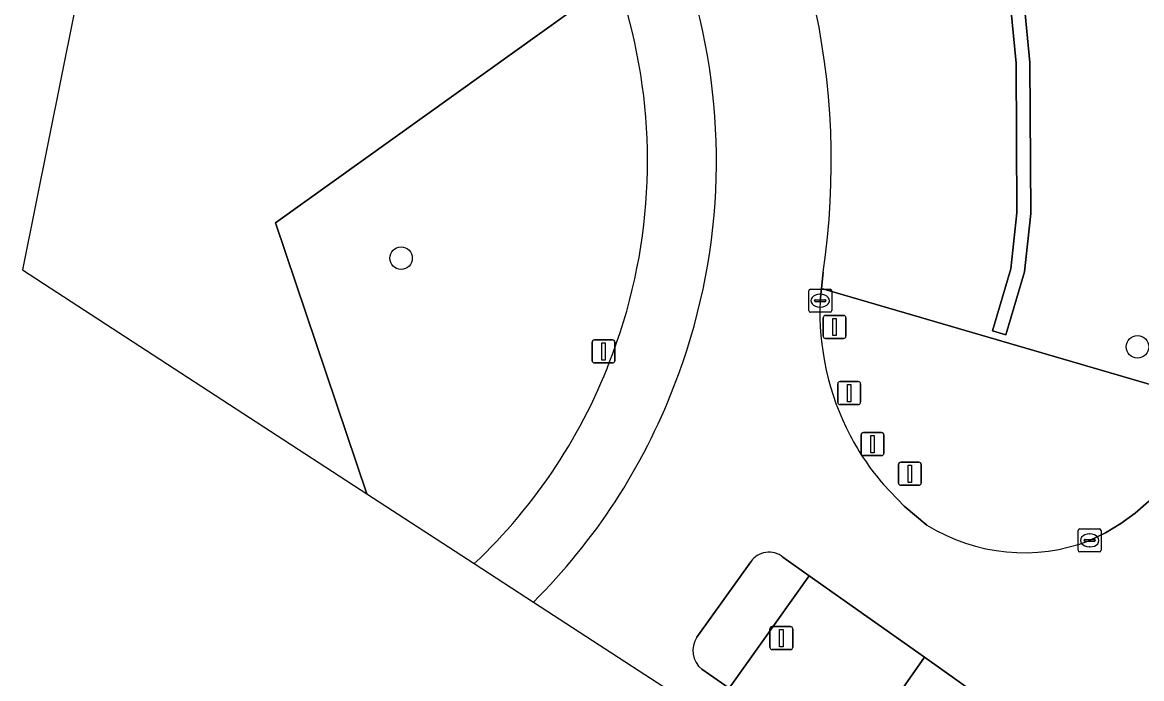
# Model space of a CAD drawing. Extents: x 162510 to 163918, y 388494 to 389774.
# Drawn here: x 162510.27 to 162558.89, y 388618.36 to 388646.87 of the extents above; entities that cross this region are included whole.
import ezdxf

# ---------------------------------------------------------------- set-up
doc = ezdxf.new("R2010")
doc.units = 0
for name, color, linetype in [('IMGEO_Afsluitpaal', 7, 'Continuous'), ('IMGEO_Berm_groen', 7, 'Continuous'), ('IMGEO_Boom', 7, 'Continuous'), ('IMGEO_Groenvoorziening', 7, 'Continuous'), ('IMGEO_Haag', 7, 'Continuous'), ('IMGEO_Kolk', 7, 'Continuous'), ('IMGEO_Lichtmast', 7, 'Continuous'), ('IMGEO_Rijbaan_regionaal_gesloten', 7, 'Continuous'), ('IMGEO_Verkeersbordpaal', 7, 'Continuous'), ('IMGEO_Verkeerseiland_open', 7, 'Continuous')]:
    doc.layers.add(name, color=color, linetype=linetype)

msp = doc.modelspace()

# ---------------------------------------------------------------- linework, layer by layer
at = {"layer": 'IMGEO_Afsluitpaal'}
for p, q in [((162545.156, 388634.134), (162545.946, 388634.134)), ((162545.946, 388634.134), (162545.156, 388634.134)), ((162545.056, 388633.234), (162545.056, 388634.034)), ((162545.056, 388634.034), (162545.056, 388633.234)), ((162546.046, 388634.034), (162546.046, 388633.234)), ((162546.046, 388633.234), (162546.046, 388634.034)), ((162545.946, 388633.134), (162545.156, 388633.134)), ((162545.156, 388633.134), (162545.946, 388633.134)), ((162545.787, 388631.262), (162546.577, 388631.262)), ((162546.577, 388631.262), (162545.787, 388631.262)), ((162545.687, 388630.362), (162545.687, 388631.162)), ((162545.687, 388631.162), (162545.687, 388630.362)), ((162546.677, 388631.162), (162546.677, 388630.362)), ((162546.677, 388630.362), (162546.677, 388631.162)), ((162546.577, 388630.262), (162545.787, 388630.262)), ((162545.787, 388630.262), (162546.577, 388630.262)), ((162546.701, 388628.144), (162546.701, 388628.944)), ((162546.701, 388628.944), (162546.701, 388628.144)), ((162546.801, 388629.044), (162547.591, 388629.044)), ((162547.591, 388629.044), (162546.801, 388629.044)), ((162547.691, 388628.944), (162547.691, 388628.144)), ((162547.691, 388628.144), (162547.691, 388628.944)), ((162547.591, 388628.044), (162546.801, 388628.044)), ((162546.801, 388628.044), (162547.591, 388628.044))]:
    msp.add_line(p, q, dxfattribs=at)
for points in [[(162545.476, 388634.009), (162545.626, 388634.009), (162545.626, 388633.259), (162545.476, 388633.259), (162545.476, 388634.009)], [(162546.107, 388631.137), (162546.257, 388631.137), (162546.257, 388630.387), (162546.107, 388630.387), (162546.107, 388631.137)], [(162547.121, 388628.919), (162547.271, 388628.919), (162547.271, 388628.169), (162547.121, 388628.169), (162547.121, 388628.919)]]:
    msp.add_lwpolyline(points, dxfattribs=at)
for centre, start, end in [((162545.156, 388634.034), 90, 180), ((162545.156, 388634.034), 90, 180), ((162545.946, 388634.034), 0, 90), ((162545.946, 388634.034), 360, 90), ((162545.156, 388633.234), 180, 270), ((162545.156, 388633.234), 180, 270), ((162545.946, 388633.234), 270, 0), ((162545.946, 388633.234), 270, 0), ((162545.787, 388631.162), 90, 180), ((162545.787, 388631.162), 90, 180), ((162546.577, 388631.162), 0, 90), ((162546.577, 388631.162), 360, 90), ((162545.787, 388630.362), 180, 270), ((162545.787, 388630.362), 180, 270), ((162546.577, 388630.362), 270, 0), ((162546.577, 388630.362), 270, 0), ((162546.801, 388628.944), 90, 180), ((162546.801, 388628.944), 90, 180), ((162547.591, 388628.944), 0, 90), ((162547.591, 388628.944), 360, 90), ((162546.801, 388628.144), 180, 270), ((162546.801, 388628.144), 180, 270), ((162547.591, 388628.144), 270, 0), ((162547.591, 388628.144), 270, 0)]:
    msp.add_arc(centre, 0.1, start, end, dxfattribs=at)
at = {"layer": 'IMGEO_Berm_groen'}
for points in [[(162552.441, 388651.546), (162548.78, 388660.409), (162546.112, 388666.106), (162546.656, 388666.36), (162549.33, 388660.651), (162553.011, 388651.737), (162553.629, 388649.369), (162554.035, 388645.12), (162554.068, 388638.563), (162553.795, 388636.036), (162552.983, 388633.292), (162552.407, 388633.463), (162553.205, 388636.155), (162553.468, 388638.594), (162553.435, 388645.09), (162553.036, 388649.264)], [(162549.455, 388619.285), (162544.453, 388622.824), (162540.969, 388617.944), (162542.492, 388616.88), (162544.333, 388615.655), (162546.077, 388614.46)]]:
    msp.add_lwpolyline(points, close=True, dxfattribs=at)
for points in [[(162516.019, 388664.702), (162514.748, 388658.385), (162518.321, 388647.3), (162534.105, 388647.349), (162521.267, 388638.156), (162525.236, 388626.387), (162529.901, 388623.355)], [(162545.051, 388636.01), (162544.978, 388635.304), (162562.39, 388630.22)], [(162562.39, 388630.22), (162544.978, 388635.304), (162544.924, 388634.776)], [(162556.63, 388624.36), (162557.322, 388624.697), (162557.981, 388625.095), (162558.602, 388625.55), (162559.18, 388626.059), (162559.71, 388626.617), (162560.118, 388627.124), (162562.39, 388630.22)], [(162547.673, 388626.788), (162548.568, 388625.855), (162549.562, 388625.028)]]:
    msp.add_lwpolyline(points, dxfattribs=at)
for centre, radius, start, end in [((162513.409, 388640.859), 24.015, 339.5855, 51.6793), ((162513.001, 388640.804), 32.406, 351.4923, 34.6967), ((162556.407, 388634.258), 11.494, 177.4183, 207.6393), ((162513.532, 388640.688), 23.84, 313.3623, 339.8677), ((162556.363, 388634.237), 11.446, 207.6487, 220.6052), ((162553.766, 388631.783), 7.957, 238.1044, 291.0975)]:
    msp.add_arc(centre, radius, start, end, dxfattribs=at)
at = {"layer": 'IMGEO_Boom'}
for centre in [(162526.718, 388636.627), (162558.707, 388632.769)]:
    msp.add_circle(centre, 0.489, dxfattribs=at)
at = {"layer": 'IMGEO_Groenvoorziening'}
for points in [[(162553.795, 388636.036), (162554.068, 388638.563), (162554.035, 388645.12), (162553.629, 388649.369), (162553.011, 388651.737), (162549.33, 388660.651), (162546.656, 388666.36), (162546.112, 388666.106), (162548.78, 388660.409), (162552.441, 388651.546), (162553.036, 388649.264), (162553.435, 388645.09), (162553.468, 388638.594), (162553.205, 388636.155), (162552.407, 388633.463), (162552.983, 388633.292)], [(162514.748, 388658.385), (162510.27, 388636.115), (162525.236, 388626.387), (162521.267, 388638.156), (162534.105, 388647.349), (162518.321, 388647.3)]]:
    msp.add_lwpolyline(points, close=True, dxfattribs=at)
at = {"layer": 'IMGEO_Haag'}
msp.add_lwpolyline([(162553.795, 388636.036), (162554.068, 388638.563), (162554.035, 388645.12), (162553.629, 388649.369), (162553.011, 388651.737), (162549.33, 388660.651), (162546.656, 388666.36), (162546.112, 388666.106), (162548.78, 388660.409), (162552.441, 388651.546), (162553.036, 388649.264), (162553.435, 388645.09), (162553.468, 388638.594), (162553.205, 388636.155), (162552.407, 388633.463), (162552.983, 388633.292)], close=True, dxfattribs=at)
at = {"layer": 'IMGEO_Kolk'}
for p, q in [((162544.425, 388634.35), (162544.425, 388635.202)), ((162544.5, 388635.276), (162545.352, 388635.276)), ((162545.426, 388635.202), (162545.426, 388634.35)), ((162544.684, 388634.77), (162544.684, 388634.782)), ((162545.122, 388634.733), (162544.724, 388634.733)), ((162544.727, 388634.819), (162545.125, 388634.819)), ((162544.913, 388635.056), (162544.938, 388635.056)), ((162545.168, 388634.782), (162545.168, 388634.77)), ((162545.352, 388634.276), (162544.5, 388634.276)), ((162544.936, 388634.496), (162544.911, 388634.496)), ((162556.204, 388624.861), (162557.056, 388624.861)), ((162556.129, 388623.935), (162556.129, 388624.787)), ((162556.388, 388624.355), (162556.388, 388624.367)), ((162556.431, 388624.404), (162556.829, 388624.404)), ((162556.617, 388624.641), (162556.642, 388624.641)), ((162556.872, 388624.367), (162556.872, 388624.355)), ((162557.13, 388624.787), (162557.13, 388623.935)), ((162556.826, 388624.318), (162556.428, 388624.318)), ((162556.64, 388624.081), (162556.615, 388624.081)), ((162557.056, 388623.861), (162556.204, 388623.861))]:
    msp.add_line(p, q, dxfattribs=at)
for points in [[(162544.425, 388634.35), (162544.425, 388635.202)], [(162544.5, 388635.276), (162545.352, 388635.276)], [(162545.426, 388635.202), (162545.426, 388634.35)], [(162545.352, 388634.276), (162544.5, 388634.276)], [(162556.204, 388624.861), (162557.056, 388624.861)], [(162556.129, 388623.935), (162556.129, 388624.787)], [(162557.13, 388624.787), (162557.13, 388623.935)], [(162557.056, 388623.861), (162556.204, 388623.861)]]:
    msp.add_lwpolyline(points, dxfattribs=at)
for centre, radius, start, end in [((162544.502, 388635.2), 0.0765, 91.552, 178.448), ((162544.502, 388635.2), 0.0765, 91.552, 178.448), ((162545.35, 388635.2), 0.0765, 1.552, 88.448), ((162545.35, 388635.2), 0.0765, 1.552, 88.448), ((162544.724, 388634.779), 0.0403, 85.8775, 175.7526), ((162544.721, 388634.769), 0.0366, 178.938, 274.7102), ((162545.125, 388634.776), 0.043, 264.8664, 352.4533), ((162545.129, 388634.781), 0.0386, 1.7309, 96.639), ((162544.502, 388634.352), 0.0765, 181.552, 268.448), ((162544.502, 388634.352), 0.0765, 181.552, 268.448), ((162545.35, 388634.352), 0.0765, 271.552, 358.448), ((162545.35, 388634.352), 0.0765, 271.552, 358.448), ((162556.206, 388624.785), 0.0765, 91.552, 178.448), ((162556.206, 388624.785), 0.0765, 91.552, 178.448), ((162557.054, 388624.785), 0.0765, 1.552, 88.448), ((162557.054, 388624.785), 0.0765, 1.552, 88.448), ((162556.428, 388624.364), 0.0403, 85.8775, 175.7526), ((162556.833, 388624.366), 0.0386, 1.7309, 96.639), ((162556.206, 388623.937), 0.0765, 181.552, 268.448), ((162556.206, 388623.937), 0.0765, 181.552, 268.448), ((162556.425, 388624.354), 0.0366, 178.938, 274.7102), ((162556.829, 388624.361), 0.043, 264.8664, 352.4533), ((162557.054, 388623.937), 0.0765, 271.552, 358.448), ((162557.054, 388623.937), 0.0765, 271.552, 358.448)]:
    msp.add_arc(centre, radius, start, end, dxfattribs=at)
for centre, major_axis, ratio, start_param, end_param in [((162544.912, 388634.776), (-0.387, 0.002), 0.722429, 4.712389, 7.853982), ((162544.937, 388634.776), (-0.39, 0.002), 0.717154, 1.570796, 4.712389), ((162556.616, 388624.361), (-0.387, 0.002), 0.722429, 4.712389, 7.853982), ((162556.641, 388624.361), (-0.39, 0.002), 0.717154, 1.570796, 4.712389)]:
    msp.add_ellipse(centre, major_axis=major_axis, ratio=ratio, start_param=start_param, end_param=end_param, dxfattribs=at)
at = {"layer": 'IMGEO_Lichtmast'}
for p, q in [((162542.741, 388619.717), (162542.741, 388620.517)), ((162542.741, 388620.517), (162542.741, 388619.717)), ((162542.841, 388620.617), (162543.631, 388620.617)), ((162543.631, 388620.617), (162542.841, 388620.617)), ((162543.731, 388620.517), (162543.731, 388619.717)), ((162543.731, 388619.717), (162543.731, 388620.517)), ((162543.631, 388619.617), (162542.841, 388619.617)), ((162542.841, 388619.617), (162543.631, 388619.617))]:
    msp.add_line(p, q, dxfattribs=at)
msp.add_lwpolyline([(162543.161, 388620.492), (162543.311, 388620.492), (162543.311, 388619.742), (162543.161, 388619.742), (162543.161, 388620.492)], dxfattribs=at)
for centre, start, end in [((162542.841, 388620.517), 90, 180), ((162542.841, 388620.517), 90, 180), ((162543.631, 388620.517), 0, 90), ((162543.631, 388620.517), 360, 90), ((162542.841, 388619.717), 180, 270), ((162542.841, 388619.717), 180, 270), ((162543.631, 388619.717), 270, 0), ((162543.631, 388619.717), 270, 0)]:
    msp.add_arc(centre, 0.1, start, end, dxfattribs=at)
at = {"layer": 'IMGEO_Rijbaan_regionaal_gesloten'}
for points in [[(162544.924, 388634.776), (162544.978, 388635.304), (162545.051, 388636.01)], [(162543.305, 388623.635), (162544.453, 388622.824), (162549.455, 388619.285), (162552.565, 388617.067), (162552.983, 388616.78), (162556.721, 388614.214), (162559.575, 388617.947), (162559.608, 388617.99), (162565.546, 388625.778), (162566.65, 388627.144), (162562.39, 388630.22), (162560.118, 388627.124), (162559.71, 388626.617), (162559.18, 388626.059), (162558.602, 388625.55), (162557.981, 388625.095), (162557.322, 388624.697), (162556.63, 388624.36)], [(162549.562, 388625.028), (162548.568, 388625.855), (162547.673, 388626.788)], [(162539.57, 388620.153), (162541.908, 388623.436)], [(162532.472, 388621.684), (162552.604, 388608.598), (162553.315, 388609.548), (162549.535, 388612.093), (162549.247, 388612.286), (162546.077, 388614.46), (162544.333, 388615.655), (162542.492, 388616.88), (162540.969, 388617.944), (162539.788, 388618.768)]]:
    msp.add_lwpolyline(points, dxfattribs=at)
for centre, radius, start, end in [((162513.391, 388640.85), 27.025, 338.721, 52.0638), ((162513.001, 388640.804), 32.406, 351.4923, 34.6967), ((162556.407, 388634.258), 11.494, 177.4183, 207.6393), ((162513.507, 388640.715), 26.867, 314.9, 338.8977), ((162556.363, 388634.237), 11.446, 207.6487, 220.6052), ((162553.766, 388631.783), 7.957, 238.1044, 291.0975), ((162542.698, 388622.894), 0.958, 50.6626, 145.5517), ((162540.419, 388619.577), 1.026, 145.8569, 232.0331)]:
    msp.add_arc(centre, radius, start, end, dxfattribs=at)
at = {"layer": 'IMGEO_Verkeersbordpaal'}
for p, q in [((162535.019, 388632.17), (162535.019, 388632.97)), ((162535.019, 388632.97), (162535.019, 388632.17)), ((162535.119, 388633.07), (162535.909, 388633.07)), ((162535.909, 388633.07), (162535.119, 388633.07)), ((162536.009, 388632.97), (162536.009, 388632.17)), ((162536.009, 388632.17), (162536.009, 388632.97)), ((162535.909, 388632.07), (162535.119, 388632.07)), ((162535.119, 388632.07), (162535.909, 388632.07)), ((162548.323, 388626.856), (162548.323, 388627.656)), ((162548.323, 388627.656), (162548.323, 388626.856)), ((162548.423, 388627.756), (162549.213, 388627.756)), ((162549.213, 388627.756), (162548.423, 388627.756)), ((162549.313, 388627.656), (162549.313, 388626.856)), ((162549.313, 388626.856), (162549.313, 388627.656)), ((162549.213, 388626.756), (162548.423, 388626.756)), ((162548.423, 388626.756), (162549.213, 388626.756))]:
    msp.add_line(p, q, dxfattribs=at)
for points in [[(162535.439, 388632.945), (162535.589, 388632.945), (162535.589, 388632.195), (162535.439, 388632.195), (162535.439, 388632.945)], [(162548.743, 388627.631), (162548.893, 388627.631), (162548.893, 388626.881), (162548.743, 388626.881), (162548.743, 388627.631)]]:
    msp.add_lwpolyline(points, dxfattribs=at)
for centre, start, end in [((162535.119, 388632.97), 90, 180), ((162535.119, 388632.97), 90, 180), ((162535.909, 388632.97), 0, 90), ((162535.909, 388632.97), 360, 90), ((162535.119, 388632.17), 180, 270), ((162535.119, 388632.17), 180, 270), ((162535.909, 388632.17), 270, 0), ((162535.909, 388632.17), 270, 0), ((162548.423, 388627.656), 90, 180), ((162548.423, 388627.656), 90, 180), ((162549.213, 388627.656), 0, 90), ((162549.213, 388627.656), 360, 90), ((162548.423, 388626.856), 180, 270), ((162548.423, 388626.856), 180, 270), ((162549.213, 388626.856), 270, 0), ((162549.213, 388626.856), 270, 0)]:
    msp.add_arc(centre, 0.1, start, end, dxfattribs=at)
at = {"layer": 'IMGEO_Verkeerseiland_open'}
for points in [[(162541.908, 388623.436), (162539.57, 388620.153)], [(162544.453, 388622.824), (162543.305, 388623.635)], [(162529.901, 388623.355), (162532.472, 388621.684)], [(162539.788, 388618.768), (162540.969, 388617.944), (162544.453, 388622.824)], [(162552.565, 388617.067), (162549.455, 388619.285), (162546.077, 388614.46), (162549.247, 388612.286)]]:
    msp.add_lwpolyline(points, dxfattribs=at)
for centre, radius, start, end in [((162513.391, 388640.85), 27.025, 338.721, 52.0638), ((162513.409, 388640.859), 24.015, 339.5855, 51.6793), ((162513.532, 388640.688), 23.84, 313.3623, 339.8677), ((162513.507, 388640.715), 26.867, 314.9, 338.8977), ((162542.698, 388622.894), 0.958, 50.6626, 145.5517), ((162540.419, 388619.577), 1.026, 145.8569, 232.0331)]:
    msp.add_arc(centre, radius, start, end, dxfattribs=at)

doc.saveas('drawing.dxf')
